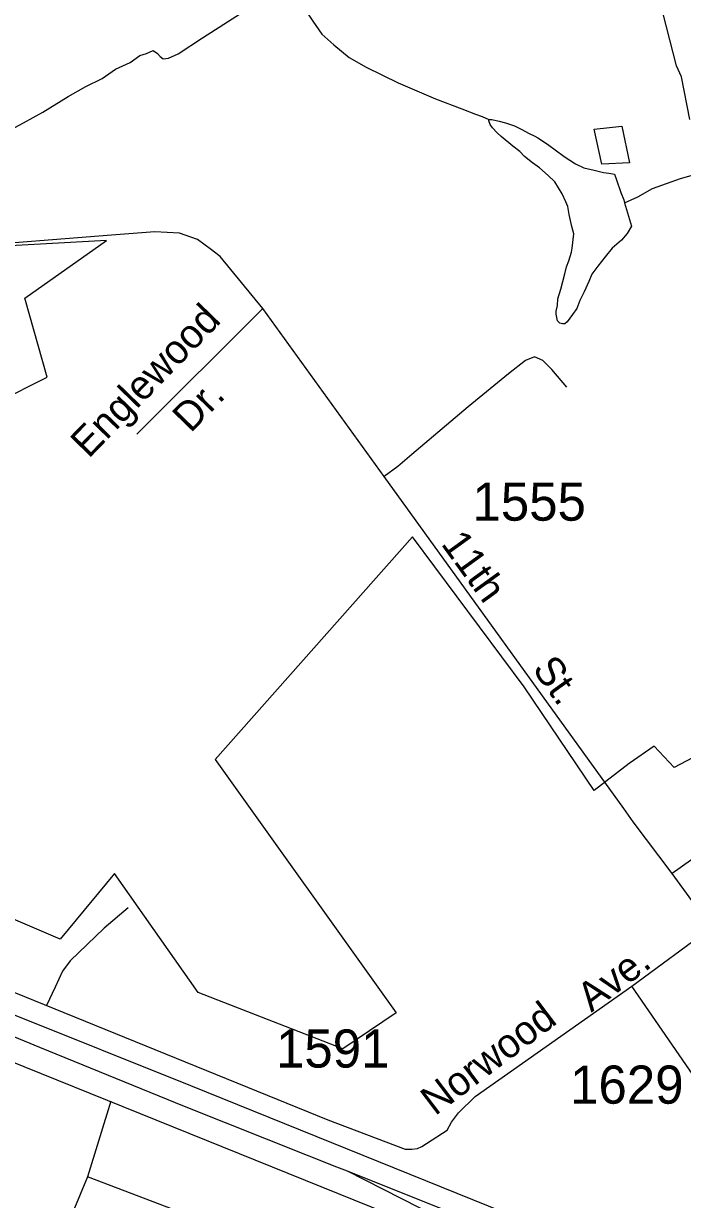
# Model space of a CAD drawing. Extents: x 2260773 to 2342389, y 552869 to 618546.
# Drawn here: x 2304883 to 2307043, y 601248 to 605100 of the extents above; entities that cross this region are included whole.
import ezdxf

# ---------------------------------------------------------------- set-up
doc = ezdxf.new("R2010")
doc.units = 0
for name, color, linetype in [('Exist Boundary Political City Limit New', 7, 'Continuous'), ('Exist Hydrographic Creek Single Shore', 7, 'Continuous'), ('Exist Hydrographic Misc Water Feature', 7, 'Continuous'), ('Exist Road Non-System Type 51', 7, 'Continuous'), ('Exist Road Non-System Type 51 Label', 7, 'Continuous'), ('Exist Road Primary Interstate Ramp 1 Lane Attributed', 7, 'Continuous'), ('Exist Road Primary US Divided Attributed', 7, 'Continuous'), ('Exist Road Primary US Service Attributed', 7, 'Continuous'), ('Exist Road Secondary Type 51 Attributed', 7, 'Continuous'), ('Exist Road Secondary Type 51 Label', 7, 'Continuous'), ('Exist Road Secondary Type 51 Number Label', 7, 'Continuous'), ('Map Preparation Boundary City Limit Buffer Line', 7, 'Continuous')]:
    doc.layers.add(name, color=color, linetype=linetype)

msp = doc.modelspace()

# ---------------------------------------------------------------- linework, layer by layer
at = {"layer": 'Exist Boundary Political City Limit New'}
for points in [[(2306868.8, 604643.5), (2306778.5, 604638.5), (2306753.5, 604753.8), (2306843.8, 604763.8), (2306868.8, 604643.5)], [(2304798.5, 603860.8), (2304960.5, 603941.8), (2304887, 604199.7), (2305155.2, 604389.4), (2304680.8, 604363.2)], [(2307303.8, 602814.9), (2307015.2, 602662.9), (2306949.5, 602732.9), (2306867.5, 602676.5), (2306753, 602587.6), (2306523.8, 602927.7), (2306157.5, 603418.8), (2305511, 602689.2), (2306104.2, 601859.5), (2305929.8, 601742.3), (2305455, 601926.6), (2305181.8, 602316), (2305003.8, 602100.9), (2304238, 602428.4)]]:
    msp.add_lwpolyline(points, dxfattribs=at)
at = {"layer": 'Exist Hydrographic Creek Single Shore'}
msp.add_lwpolyline([(2307067, 604785.2), (2307040, 604925.2), (2307023.2, 604960.6), (2306937, 605298.4), (2306925.1, 605590), (2306834.1, 606308.3), (2306791, 606431.2), (2306791, 606473.8), (2306723.2, 606579.4), (2306714.1, 606647.9), (2306689.1, 606679.7), (2306688.1, 606712.5), (2306680.1, 606722), (2306637, 606861.4), (2306603, 606912.5), (2306611, 606952.2), (2306577, 606970.6), (2306577, 606993.5), (2306560.1, 607028.9), (2306474, 607268.3), (2306413.1, 607492.3), (2306359, 607900.3), (2306338.1, 608316.1), (2306376, 608599.9)], dxfattribs=at)
at = {"layer": 'Exist Hydrographic Misc Water Feature'}
for points in [[(2304825.8, 604744.1), (2304883.2, 604774.8), (2304946.8, 604809.4), (2305030, 604860.2), (2305087.7, 604892.8), (2305141.4, 604919.6), (2305185.1, 604949.9), (2305232.6, 604972.4), (2305264.4, 604994.8), (2305286.4, 605001.2), (2305308.5, 605011.3), (2305322, 605001.5), (2305330.7, 604991.3), (2305340.3, 604983.8), (2305358.5, 604985.9), (2305390.3, 605000.2), (2305470.1, 605053), (2305594.6, 605132.4), (2305684.6, 605187), (2305744, 605227.9)], [(2305744, 605227.9), (2305750, 605217.7), (2305788.3, 605172.2), (2305831, 605107), (2305861.3, 605065.1), (2305899.7, 605029.7), (2305950.1, 604988.1), (2306006.5, 604956.9), (2306111.1, 604905.8), (2306233.3, 604853.4), (2306320, 604820), (2306364.3, 604802.8), (2306386.1, 604795.1), (2306408.2, 604785.3)], [(2306852.8, 604512.3), (2306875.3, 604436.3), (2306861.6, 604412.4), (2306842.3, 604390.2), (2306812.4, 604363.9), (2306788.8, 604335.4), (2306765.2, 604305.3), (2306745.5, 604279.1), (2306735.5, 604255), (2306720.1, 604220.8), (2306706.5, 604192.9), (2306696.7, 604166.8), (2306682.6, 604146.6), (2306665.1, 604122.4), (2306657.1, 604116.3), (2306649.1, 604115.9), (2306640.9, 604118), (2306633.3, 604126), (2306628.8, 604147.8), (2306628.8, 604157.9), (2306632.7, 604176), (2306634.2, 604198.1), (2306643.8, 604229.9), (2306657.3, 604280.2), (2306663.1, 604302.4), (2306670.7, 604322.4), (2306678.7, 604350.4), (2306680.7, 604364.3), (2306686.2, 604410.4), (2306679.9, 604434.5), (2306675.6, 604454.2), (2306671.3, 604474.3), (2306667.2, 604500.1), (2306660.8, 604516), (2306648.5, 604541.8), (2306624.1, 604581.6), (2306602, 604601.6), (2306573.9, 604626.9), (2306551.5, 604642.8), (2306525.3, 604664.6), (2306509.3, 604680.4), (2306487.1, 604697.9), (2306448.6, 604729.7), (2306434.9, 604741.5), (2306420.5, 604757.4), (2306412.3, 604769.2), (2306407.8, 604781.2), (2306408.2, 604785.3)], [(2306408.2, 604785.3), (2306417.8, 604785.4), (2306442, 604779.7), (2306462.3, 604773.8), (2306492.1, 604764.1), (2306516.1, 604752.4), (2306538.4, 604740.5), (2306558.5, 604731), (2306568.5, 604725), (2306580.9, 604717.1), (2306605, 604701.3), (2306625.3, 604685.7), (2306655.3, 604663.7), (2306691.8, 604640.4), (2306719.7, 604626.8), (2306753.5, 604618.9), (2306783.9, 604611.5), (2306801.7, 604609.6), (2306819.7, 604605.7), (2306826.1, 604587.7), (2306840.4, 604546.2), (2306850.9, 604521.9), (2306852.8, 604512.3)], [(2306852.8, 604512.3), (2306896.4, 604532.5), (2306944.2, 604559), (2307036.1, 604592.2), (2307117.5, 604614.8), (2307143.1, 604625.1), (2307169.6, 604633.3), (2307199.1, 604639.8), (2307249.1, 604652.1)]]:
    msp.add_lwpolyline(points, dxfattribs=at)
at = {"layer": 'Exist Road Non-System Type 51'}
for p, q in [((2305667.3, 604165.9), (2305254.1, 603754.9)), ((2307382.8, 602584), (2307009.3, 602316.1)), ((2305169.6, 601570), (2305093.3, 601322.4)), ((2305093.3, 601322.4), (2304962.3, 601010.4)), ((2306016.8, 600971.8), (2305093.3, 601322.4))]:
    msp.add_line(p, q, dxfattribs=at)
for points in [[(2306663.9, 603908.7), (2306614.3, 603966.6), (2306584.5, 603996.3), (2306558.1, 604007.9), (2306528.3, 603996.3), (2306473, 603951.8), (2306340.1, 603844.4), (2306155.9, 603688.5), (2306110.2, 603649), (2306065.6, 603616)], [(2305226, 602203.6), (2305147.6, 602136.8), (2305036.3, 602029.7), (2305010.9, 601995.8), (2304986.5, 601943.8), (2304959, 601883.4)], [(2307453.9, 601700), (2307207.6, 601534.7), (2307184.5, 601521.4), (2307171.3, 601523.1), (2307109.7, 601609.7), (2306876.2, 601947.2)]]:
    msp.add_lwpolyline(points, dxfattribs=at)
at = {"layer": 'Exist Road Primary Interstate Ramp 1 Lane Attributed'}
msp.add_lwpolyline([(2305943.3, 601341.9), (2306533.5, 601042), (2306661.7, 600978.3), (2306830.2, 600877.6), (2306989.1, 600749.3), (2307091.9, 600635.8), (2307128, 600582.8)], dxfattribs=at)
at = {"layer": 'Exist Road Primary US Divided Attributed'}
for points in [[(2306457.9, 601206.3), (2305432, 601620.2), (2304253, 602092.7), (2304041, 602171.5), (2303732.6, 602271.1), (2303680.3, 602281)], [(2303619.8, 602234), (2303729.4, 602203.6), (2303838.6, 602173.7), (2303928.6, 602142.5), (2304036.2, 602104), (2304132.6, 602070.2), (2304230.5, 602031.6), (2304355.8, 601978.6), (2304521.3, 601912.7), (2304746.2, 601824.3), (2304935.7, 601747.2), (2305409.6, 601554.3), (2305812.7, 601393.6), (2305909.1, 601355), (2305943.3, 601341.9)], [(2305943.3, 601341.9), (2305984.3, 601326.3), (2307418.8, 600752.8)]]:
    msp.add_lwpolyline(points, dxfattribs=at)
at = {"layer": 'Exist Road Primary US Service Attributed'}
for points in [[(2302544.1, 602859.4), (2302725.1, 602776.2), (2302882, 602711.6), (2303030.3, 602643.7), (2303196.7, 602540.3), (2303424.5, 602413.1), (2303506.4, 602386.3), (2303868.5, 602292.2), (2304255.3, 602162.8), (2304417.5, 602103.4), (2305880.9, 601509.1), (2306134.2, 601413.7), (2306155.6, 601412.8), (2306174.4, 601415.8), (2306189, 601421.8), (2306271.6, 601475.7)], [(2306887.2, 600412.8), (2306747.5, 600679.3), (2306680.8, 600793.8), (2306629.1, 600867.9), (2306481.5, 600998.5), (2306377.7, 601056.8), (2306131.8, 601179.8), (2304126.9, 601988.9), (2303905.9, 602071.4), (2303809, 602103.4), (2303599.2, 602158.5), (2303401, 602197.7), (2303254.8, 602203.1), (2303190.1, 602190.3), (2302912.5, 602066.8), (2302872.2, 602053), (2302841.5, 602052), (2302810.8, 602061.5), (2302785.3, 602079.5), (2302761, 602109.2)]]:
    msp.add_lwpolyline(points, dxfattribs=at)
at = {"layer": 'Exist Road Secondary Type 51 Attributed'}
for points in [[(2307138.2, 602139.1), (2307009.3, 602316.1), (2306881.6, 602485.6), (2306850.3, 602528.9), (2306065.6, 603616), (2305667.3, 604165.9), (2305527.7, 604336.8), (2305495.2, 604361.2), (2305453.6, 604391.9), (2305394.2, 604413.1), (2305313.7, 604417.3), (2305171.7, 604406.7), (2304673.8, 604367.4)], [(2306271.6, 601475.7), (2306285.7, 601501.5), (2306309.1, 601532), (2306362.9, 601585.9), (2306876.2, 601947.2), (2307138.2, 602139.1)]]:
    msp.add_lwpolyline(points, dxfattribs=at)
at = {"layer": 'Map Preparation Boundary City Limit Buffer Line'}
for points in [[(2306868.8, 604643.5), (2306778.5, 604638.5), (2306753.5, 604753.8), (2306843.8, 604763.8), (2306868.8, 604643.5)], [(2304798.5, 603860.8), (2304960.5, 603941.8), (2304887, 604199.7), (2305155.2, 604389.4), (2304680.8, 604363.2)], [(2307303.8, 602814.9), (2307015.2, 602662.9), (2306949.5, 602732.9), (2306867.5, 602676.5), (2306753, 602587.6), (2306523.8, 602927.7), (2306157.5, 603418.8), (2305511, 602689.2), (2306104.2, 601859.5), (2305929.8, 601742.3), (2305455, 601926.6), (2305181.8, 602316), (2305003.8, 602100.9), (2304238, 602428.4)]]:
    msp.add_lwpolyline(points, dxfattribs=at)

# ---------------------------------------------------------------- texts
at = {"layer": 'Exist Road Non-System Type 51 Label'}
for s, p in [('Englewood', (2305096.6, 603672.8)), ('Dr.', (2305430.9, 603756.1))]:
    msp.add_text(s, height=95, rotation=45.8552, dxfattribs=at).set_placement(p)
at = {"layer": 'Exist Road Secondary Type 51 Label'}
for s, rotation, p in [('11th', 305.9018, (2306249.2, 603395.3)), ('St.', 305.8472, (2306548.3, 602985.1)), ('Ave.', 37.1802, (2306743.9, 601859.6)), ('Norwood', 37.1802, (2306231.7, 601520.4))]:
    msp.add_text(s, height=95, rotation=rotation, dxfattribs=at).set_placement(p)
at = {"layer": 'Exist Road Secondary Type 51 Number Label'}
for s, p in [('1555', (2306354.4, 603471.4)), ('1591', (2305710.5, 601680.3)), ('1629', (2306674.4, 601562.1))]:
    msp.add_text(s, height=125, dxfattribs=at).set_placement(p)

doc.saveas('drawing.dxf')
